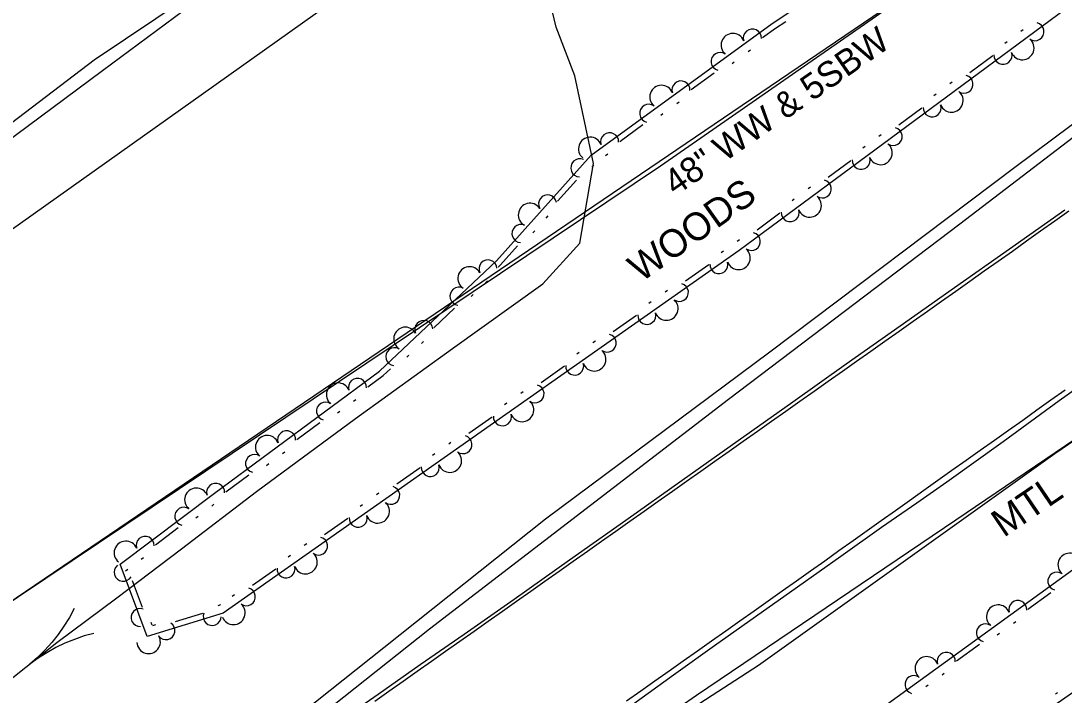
# Model space of a CAD drawing. Extents: x 1577032 to 1581865, y 611492 to 615011.
# Drawn here: x 1579793.8 to 1579944.1, y 613387.5 to 613484.6 of the extents above; entities that cross this region are included whole.
import ezdxf

# ---------------------------------------------------------------- set-up
doc = ezdxf.new("R2010")
doc.units = 0
for name, color, linetype in [('Exist Guardrail', 7, 'Continuous'), ('Exist Guardrail Text', 7, 'Continuous'), ('Exist Hydro Jurisdictional Stream or Body of Water', 7, 'Continuous'), ('Exist Hydro Stream Flow Arrow CELL', 7, 'Continuous'), ('Exist Other Culture Fence Line', 7, 'Continuous'), ('Exist Other Culture Fence Line Text', 7, 'Continuous'), ('Exist Right of Way Line', 7, 'Continuous'), ('Exist Roads EOP', 7, 'Continuous'), ('Exist Roads EOT', 7, 'Continuous'), ('Exist Utilities Telephone UG FO SUE LOS B', 7, 'Continuous'), ('Exist Utilities Water UG Line SUE LOS B', 7, 'Continuous'), ('Exist Vegetation Woods Line Text', 7, 'Continuous'), ('Old_Level_11', 7, 'Continuous'), ('Old_Level_7', 7, 'Continuous'), ('Old_Level_8', 7, 'Continuous')]:
    doc.layers.add(name, color=color, linetype=linetype)

msp = doc.modelspace()

# ---------------------------------------------------------------- linework, layer by layer
at = {"layer": 'Exist Guardrail'}
for points in [[(1580204.94, 613604.14), (1580176.13, 613584.66), (1580156.54, 613571.08), (1580137.28, 613557.36), (1580118.21, 613543.22), (1580106.98, 613535), (1580070.56, 613509.77), (1580039.34, 613487.9), (1579996.35, 613458.56), (1579960.14, 613434.1), (1579928.53, 613412.65), (1579891.13, 613387.42), (1579884.09, 613382.52), (1579876.58, 613377.52), (1579866.53, 613371.18), (1579856.35, 613364.93), (1579850.36, 613361.17), (1579845.45, 613357.94), (1579839.56, 613353.95), (1579830.4, 613347.61), (1579818.74, 613338.59)], [(1579803.47, 613361.24), (1579813.22, 613367.43), (1579823.08, 613374.23), (1579830.58, 613379.53), (1579837.27, 613384.79), (1579852.67, 613397), (1579895.77, 613430.11), (1579929.09, 613455.38), (1579950.36, 613471.62), (1580008.67, 613513.38), (1580026.15, 613525.93), (1580069.24, 613558.01)]]:
    msp.add_lwpolyline(points, dxfattribs=at)
at = {"layer": 'Exist Hydro Jurisdictional Stream or Body of Water'}
msp.add_lwpolyline([(1579792.13, 613389.6), (1579798.96, 613395.04), (1579807.58, 613401.47), (1579816.94, 613408.56), (1579827.72, 613416.82), (1579841.99, 613427.32), (1579855.99, 613437.39), (1579869, 613446.74), (1579874.34, 613452.61), (1579876.3, 613464.08), (1579873.59, 613476.71), (1579870.91, 613483.73), (1579869.5, 613489.78), (1579868.18, 613497.82), (1579871.87, 613503.28), (1579878.97, 613507.28), (1579892.09, 613504.26), (1579899.01, 613503.3), (1579905.92, 613502.67), (1579915.39, 613505.69), (1579924.56, 613512.63), (1579945.28, 613529.4)], dxfattribs=at)
at = {"layer": 'Exist Hydro Stream Flow Arrow CELL'}
msp.add_line((1579798.96, 613395.04), (1579798.96, 613395.04), dxfattribs=at)
for points in [[(1579801.45, 613399.94), (1579800.78, 613398.64), (1579799.95, 613397.39), (1579799.12, 613396.17), (1579798.21, 613395.04), (1579797.21, 613393.95), (1579796.15, 613392.89), (1579795.05, 613391.92)], [(1579804.3, 613396.36), (1579802.88, 613395.99), (1579801.48, 613395.47), (1579800.1, 613394.93), (1579798.8, 613394.3), (1579797.51, 613393.57), (1579796.24, 613392.78), (1579795.05, 613391.92)]]:
    msp.add_lwpolyline(points, dxfattribs=at)
at = {"layer": 'Exist Other Culture Fence Line'}
msp.add_line((1579781.84, 613393.87), (1580062.36, 613584.21), dxfattribs=at)
at = {"layer": 'Exist Right of Way Line'}
msp.add_line((1579178.76, 613018.8), (1580074.87, 613655.16), dxfattribs=at)
at = {"layer": 'Exist Roads EOP'}
for points in [[(1579944.26, 613457.35), (1579936.29, 613451.71), (1579928.36, 613446.15), (1579920.5, 613440.65), (1579912.73, 613435.17), (1579905.02, 613429.69), (1579897.15, 613424.1), (1579889.1, 613418.39), (1579880.97, 613412.62), (1579872.85, 613406.89), (1579864.85, 613401.26), (1579857.65, 613396.21), (1579851.34, 613391.8), (1579845.26, 613387.56), (1579838.73, 613383.01), (1579832.07, 613378.37), (1579824.65, 613373.28), (1579821.64, 613371.45), (1579818.79, 613369.94), (1579816.36, 613368.8), (1579814.85, 613368.1), (1579813.57, 613367.32)], [(1579881.93, 613386.11), (1579887.84, 613390.39), (1579893.74, 613394.6), (1579899.66, 613398.78), (1579905.72, 613403.07), (1579911.94, 613407.48), (1579917.84, 613411.64), (1579922.9, 613415.18), (1579927.22, 613418.18), (1579935.34, 613424.02), (1579943.41, 613429.9), (1579947.57, 613432.85)]]:
    msp.add_lwpolyline(points, dxfattribs=at)
at = {"layer": 'Exist Roads EOT'}
for points in [[(1579944.84, 613457.18), (1579942.8, 613455.74), (1579940.76, 613454.3), (1579938.72, 613452.86), (1579936.68, 613451.41), (1579934.64, 613449.97), (1579932.6, 613448.53), (1579930.55, 613447.08), (1579928.51, 613445.64), (1579926.47, 613444.2), (1579924.43, 613442.76), (1579922.39, 613441.31), (1579920.35, 613439.87), (1579918.31, 613438.43), (1579916.27, 613436.98), (1579914.22, 613435.54), (1579912.18, 613434.1), (1579910.14, 613432.66), (1579908.1, 613431.21), (1579906.06, 613429.77), (1579904.02, 613428.33), (1579901.97, 613426.89), (1579899.93, 613425.45), (1579897.89, 613424), (1579895.85, 613422.56), (1579893.8, 613421.12), (1579891.76, 613419.68), (1579889.72, 613418.24), (1579887.68, 613416.8), (1579885.63, 613415.35), (1579883.59, 613413.91), (1579881.55, 613412.47), (1579879.51, 613411.03), (1579877.47, 613409.59), (1579875.42, 613408.15), (1579873.38, 613406.71), (1579871.34, 613405.26), (1579869.3, 613403.82), (1579867.25, 613402.38), (1579865.21, 613400.94), (1579863.17, 613399.5), (1579861.12, 613398.06), (1579859.08, 613396.62), (1579857.04, 613395.18), (1579854.99, 613393.74), (1579852.95, 613392.3), (1579850.91, 613390.86), (1579848.86, 613389.42), (1579846.82, 613387.98), (1579844.77, 613386.54)], [(1579881.07, 613386.61), (1579883.11, 613388.06), (1579885.15, 613389.5), (1579887.19, 613390.94), (1579889.24, 613392.38), (1579891.28, 613393.82), (1579893.32, 613395.27), (1579895.36, 613396.71), (1579897.41, 613398.15), (1579899.45, 613399.59), (1579901.49, 613401.04), (1579903.52, 613402.49), (1579905.56, 613403.94), (1579907.6, 613405.38), (1579909.64, 613406.83), (1579911.67, 613408.28), (1579913.71, 613409.73), (1579915.75, 613411.18), (1579917.79, 613412.62), (1579919.83, 613414.07), (1579921.86, 613415.52), (1579923.9, 613416.97), (1579925.94, 613418.42), (1579927.98, 613419.86), (1579930.01, 613421.31), (1579932.05, 613422.76), (1579934.09, 613424.21), (1579936.13, 613425.65), (1579938.17, 613427.1), (1579940.2, 613428.55), (1579942.24, 613430), (1579944.28, 613431.45)]]:
    msp.add_lwpolyline(points, dxfattribs=at)
at = {"layer": 'Exist Utilities Telephone UG FO SUE LOS B'}
msp.add_lwpolyline([(1579762.43, 613445.5), (1579805.52, 613477.49), (1579874.3, 613528.42), (1579927.63, 613567.61), (1579961.57, 613589.13), (1580023.79, 613630.1), (1580048.6, 613644.24), (1580064.79, 613652.02), (1580101.01, 613664.86), (1580134.79, 613676.2), (1580157.3, 613683.34), (1580171.65, 613687.07), (1580205.63, 613699.27), (1580257.8, 613718.78), (1580277.93, 613732.3), (1580322.48, 613762.42), (1580357.71, 613789.14), (1580371.84, 613797.02), (1580398.85, 613808.57), (1580440.4, 613836.96), (1580497.32, 613877.42), (1580541.92, 613911.34), (1580565.99, 613928.5)], dxfattribs=at)
at = {"layer": 'Exist Utilities Water UG Line SUE LOS B'}
for p, q in [((1579804.35, 613479.02), (1579822.42, 613491.18)), ((1579761.45, 613446.42), (1579804.35, 613479.02))]:
    msp.add_line(p, q, dxfattribs=at)
at = {"layer": 'Old_Level_11'}
for points in [[(1580051.87, 613585.39), (1580061.47, 613572.73), (1579996.51, 613525.49), (1579945.64, 613487.29), (1579897.32, 613451.55), (1579822.91, 613399.27), (1579811.96, 613395.92), (1579808.09, 613406.33), (1579821.69, 613416.56), (1579845.45, 613434.15), (1579862.33, 613450.05), (1579875.96, 613465.26), (1579902.05, 613484.23), (1579938.2, 613508.25), (1579969.9, 613528.72), (1580051.73, 613585.05)], [(1580156.06, 613559.3), (1580161.76, 613552.9), (1580150.95, 613543.94), (1580133.01, 613530.08), (1580113.63, 613514.92), (1580094.48, 613500.02), (1580075.04, 613484.95), (1580051.08, 613466.93), (1580027.89, 613449.31), (1580002.55, 613429.96), (1579984.13, 613415.59), (1579962.72, 613399.84), (1579922.89, 613372.21), (1579876.06, 613342.54), (1579870.92, 613340.95), (1579866.8, 613349.13), (1579884.06, 613361.44), (1579915.37, 613383.81), (1579973.43, 613425.83), (1580032.77, 613469.22), (1580081.59, 613504.98), (1580153.92, 613556.9)], [(1579900.67, 613482.21), (1579902.52, 613483.55), (1579904.01, 613484.54)], [(1579938.22, 613483.33), (1579937.89, 613483.09)], [(1579935.91, 613481.62), (1579935.58, 613481.38)], [(1579898.59, 613480.19), (1579898.93, 613480.43)], [(1579896.27, 613478.5), (1579896.6, 613478.74)], [(1579933.85, 613479.59), (1579930.55, 613477.15)], [(1579890.39, 613474.73), (1579893.71, 613477.15)], [(1579928, 613475.77), (1579927.67, 613475.53)], [(1579925.69, 613474.07), (1579925.36, 613473.82)], [(1579888.31, 613472.71), (1579888.64, 613472.96)], [(1579885.99, 613471.03), (1579886.32, 613471.27)], [(1579923.63, 613472.03), (1579920.33, 613469.59)], [(1579880.11, 613467.26), (1579883.42, 613469.67)], [(1579917.78, 613468.21), (1579917.45, 613467.97)], [(1579915.47, 613466.51), (1579915.14, 613466.26)], [(1579878.03, 613465.24), (1579878.36, 613465.48)], [(1579876.07, 613463.54), (1579876.34, 613463.84)], [(1579913.41, 613464.47), (1579910.11, 613462.03)], [(1579871.11, 613458.62), (1579873.85, 613461.67)], [(1579907.56, 613460.66), (1579907.23, 613460.41)], [(1579905.25, 613458.95), (1579904.92, 613458.7)], [(1579869.5, 613456.21), (1579869.77, 613456.51)], [(1579903.18, 613456.91), (1579899.89, 613454.47)], [(1579867.58, 613454.07), (1579867.86, 613454.38)], [(1579897.34, 613453.09), (1579897.01, 613452.85)], [(1579862.55, 613449.13), (1579862.92, 613449.48), (1579865.36, 613452.21)], [(1579895.02, 613451.44), (1579894.69, 613451.21)], [(1579892.91, 613449.46), (1579889.56, 613447.1)], [(1579860.74, 613446.86), (1579861.04, 613447.14)], [(1579858.65, 613444.89), (1579858.95, 613445.18)], [(1579886.97, 613445.78), (1579886.63, 613445.55)], [(1579884.62, 613444.13), (1579884.29, 613443.9)], [(1579853.3, 613440.41), (1579856.28, 613443.22)], [(1579882.51, 613442.15), (1579879.15, 613439.79)], [(1579851.49, 613438.14), (1579851.79, 613438.43)], [(1579876.57, 613438.48), (1579876.23, 613438.24)], [(1579849.4, 613436.17), (1579849.7, 613436.46)], [(1579874.22, 613436.83), (1579873.89, 613436.59)], [(1579872.11, 613434.84), (1579868.75, 613432.48)], [(1579843.76, 613431.88), (1579845.98, 613433.51), (1579847.03, 613434.5)], [(1579841.7, 613429.84), (1579842.03, 613430.08)], [(1579866.17, 613431.17), (1579865.83, 613430.93)], [(1579863.82, 613429.52), (1579863.48, 613429.28)], [(1579839.39, 613428.13), (1579839.72, 613428.37)], [(1579861.7, 613427.53), (1579858.35, 613425.17)], [(1579833.54, 613424.31), (1579836.84, 613426.75)], [(1579831.48, 613422.28), (1579831.81, 613422.52)], [(1579855.76, 613423.86), (1579855.43, 613423.62)], [(1579853.42, 613422.21), (1579853.08, 613421.97)], [(1579829.17, 613420.57), (1579829.5, 613420.82)], [(1579851.3, 613420.22), (1579847.95, 613417.86)], [(1579823.32, 613416.75), (1579826.62, 613419.19)], [(1579845.36, 613416.55), (1579845.03, 613416.31)], [(1579821.27, 613414.71), (1579821.6, 613414.96)], [(1579843.01, 613414.9), (1579842.68, 613414.66)], [(1579818.98, 613412.99), (1579819.31, 613413.24)], [(1579840.9, 613412.91), (1579837.55, 613410.55)], [(1579813.16, 613409.12), (1579816.44, 613411.59)], [(1579834.96, 613409.24), (1579834.62, 613409)], [(1579832.61, 613407.59), (1579832.28, 613407.35)], [(1579811.12, 613407.07), (1579811.44, 613407.31)], [(1579808.84, 613405.35), (1579809.16, 613405.6)], [(1579830.5, 613405.6), (1579827.14, 613403.24)], [(1579811.29, 613400.07), (1579809.86, 613403.92)], [(1579824.56, 613401.93), (1579824.22, 613401.69)], [(1579938.93, 613399.84), (1579942.25, 613402.25)], [(1579822.55, 613400.45), (1579822.16, 613400.33)], [(1579819.93, 613399.22), (1579816.01, 613398.02)], [(1579812.68, 613397.53), (1579812.53, 613397.91)], [(1579813.15, 613397.57), (1579812.75, 613397.45)], [(1579936.84, 613397.83), (1579937.17, 613398.07)], [(1579934.51, 613396.15), (1579934.85, 613396.39)], [(1579928.63, 613392.39), (1579931.95, 613394.79)], [(1579926.54, 613390.38), (1579926.87, 613390.62)], [(1579924.22, 613388.69), (1579924.55, 613388.93)], [(1579943.21, 613387.8), (1579942.88, 613387.57)]]:
    msp.add_lwpolyline(points, dxfattribs=at)
for centre, radius, start, end in [((1579939.94, 613483.07), 1.3, 234.9182, 75.7148), ((1579896.39, 613481.13), 1.69, 21.9788, 230.0513), ((1579899.2, 613482.15), 1.3, 356.7835, 197.5801), ((1579938.12, 613480.71), 1.69, 202.447, 50.5195), ((1579894.55, 613478.77), 1.3, 54.45, 255.2466), ((1579935.33, 613479.66), 1.3, 177.2518, 18.0483), ((1579929.72, 613475.51), 1.3, 234.9182, 75.7148), ((1579886.11, 613473.65), 1.69, 21.9788, 230.0513), ((1579888.91, 613474.67), 1.3, 356.7835, 197.5801), ((1579927.9, 613473.15), 1.69, 202.447, 50.5195), ((1579884.27, 613471.3), 1.3, 54.45, 255.2466), ((1579925.11, 613472.1), 1.3, 177.2518, 18.0483), ((1579919.5, 613467.96), 1.3, 234.9182, 75.7148), ((1579875.83, 613466.17), 1.69, 21.9788, 230.0513), ((1579878.63, 613467.2), 1.3, 356.7835, 197.5801), ((1579917.68, 613465.59), 1.69, 202.447, 50.5195), ((1579874.33, 613463.44), 1.3, 66.5596, 267.3562), ((1579914.88, 613464.54), 1.3, 177.2518, 18.0483), ((1579909.28, 613460.4), 1.3, 234.9182, 75.7148), ((1579869.68, 613458.25), 1.3, 8.8932, 209.6897), ((1579907.46, 613458.03), 1.69, 202.447, 50.5195), ((1579867.15, 613456.66), 1.69, 34.0884, 242.1609), ((1579904.66, 613456.98), 1.3, 177.2518, 18.0483), ((1579865.85, 613453.98), 1.3, 66.5596, 267.3562), ((1579899.06, 613452.84), 1.3, 234.9182, 75.7148), ((1579897.21, 613450.47), 1.69, 201.0584, 49.1308), ((1579861.09, 613448.88), 1.3, 4.0776, 204.8741), ((1579894.39, 613449.49), 1.3, 175.8631, 16.6596), ((1579858.44, 613447.51), 1.69, 29.2728, 237.3453), ((1579888.69, 613445.49), 1.3, 233.5295, 74.3261), ((1579856.91, 613444.95), 1.3, 61.744, 262.5406), ((1579886.81, 613443.16), 1.69, 201.0584, 49.1308), ((1579883.99, 613442.18), 1.3, 175.8631, 16.6596), ((1579851.84, 613440.16), 1.3, 4.0776, 204.8741), ((1579849.19, 613438.79), 1.69, 29.2728, 237.3453), ((1579878.28, 613438.18), 1.3, 233.5295, 74.3261), ((1579847.66, 613436.23), 1.3, 61.744, 262.5406), ((1579876.41, 613435.85), 1.69, 201.0584, 49.1308), ((1579873.59, 613434.88), 1.3, 175.8631, 16.6596), ((1579842.29, 613431.8), 1.3, 357.2588, 198.0554), ((1579839.49, 613430.76), 1.69, 22.4541, 230.5265), ((1579867.88, 613430.87), 1.3, 233.5295, 74.3261), ((1579837.67, 613428.39), 1.3, 54.9253, 255.7218), ((1579866, 613428.55), 1.69, 201.0584, 49.1308), ((1579863.18, 613427.57), 1.3, 175.8631, 16.6596), ((1579832.07, 613424.24), 1.3, 357.2588, 198.0554), ((1579829.27, 613423.19), 1.69, 22.4541, 230.5265), ((1579857.48, 613423.56), 1.3, 233.5295, 74.3261), ((1579855.6, 613421.24), 1.69, 201.0584, 49.1308), ((1579827.45, 613420.83), 1.3, 54.9253, 255.7218), ((1579852.78, 613420.26), 1.3, 175.8631, 16.6596), ((1579819.06, 613415.61), 1.69, 22.9408, 231.0133), ((1579821.84, 613416.68), 1.3, 357.2588, 198.0554), ((1579847.08, 613416.25), 1.3, 233.5295, 74.3261), ((1579845.2, 613413.93), 1.69, 201.0584, 49.1308), ((1579817.26, 613413.23), 1.3, 55.412, 256.2085), ((1579842.38, 613412.95), 1.3, 175.8631, 16.6596), ((1579808.9, 613407.96), 1.69, 22.9408, 231.0133), ((1579811.69, 613409.04), 1.3, 357.7455, 198.5421), ((1579836.67, 613408.94), 1.3, 233.5295, 74.3261), ((1579834.8, 613406.62), 1.69, 201.0584, 49.1308), ((1579944.94, 613406.22), 1.69, 21.8564, 229.9289), ((1579808.52, 613405.17), 1.3, 128.8434, 329.6399), ((1579831.98, 613405.64), 1.3, 175.8631, 16.6596), ((1579943.1, 613403.87), 1.3, 54.3276, 255.1242), ((1579826.27, 613401.63), 1.3, 233.5295, 74.3261), ((1579824.4, 613399.31), 1.69, 201.0584, 49.1308), ((1579934.64, 613398.77), 1.69, 21.8564, 229.9289), ((1579937.45, 613399.79), 1.3, 356.6612, 197.4577), ((1579810.95, 613398.63), 1.3, 71.1769, 271.9735), ((1579821.35, 613398.79), 1.3, 157.7629, 358.5595), ((1579814.68, 613396.75), 1.3, 215.4294, 56.2259), ((1579932.8, 613396.42), 1.3, 54.3276, 255.1242), ((1579812.18, 613395.13), 1.69, 182.9582, 31.0307), ((1579924.34, 613391.31), 1.69, 21.8564, 229.9289), ((1579927.15, 613392.33), 1.3, 356.6612, 197.4577), ((1579922.5, 613388.97), 1.3, 54.3276, 255.1242)]:
    msp.add_arc(centre, radius, start, end, dxfattribs=at)
at = {"layer": 'Old_Level_7'}
for points in [[(1580204.41, 613605.7), (1580184.66, 613591.04), (1580164.93, 613576.99), (1580138.26, 613557.96), (1580109.19, 613537.33), (1580079.14, 613516.2), (1580044.46, 613491.82), (1580020.63, 613475.12), (1579980.8, 613448.19), (1579942.82, 613422.24), (1579900.08, 613391.73), (1579828.5, 613345.35)], [(1579812.78, 613367.87), (1579846.1, 613394.34), (1579869.39, 613412.87), (1579901.73, 613436.93), (1579937.04, 613463.54), (1579958.77, 613479.72), (1579981.15, 613496.02), (1579999.12, 613508.9), (1580021.83, 613525.18), (1580038.37, 613537.17), (1580048.82, 613544.69)]]:
    msp.add_lwpolyline(points, dxfattribs=at)
at = {"layer": 'Old_Level_8'}
msp.add_lwpolyline([(1580005.94, 613678.54), (1580001.69, 613675.94), (1580063.69, 613587.13), (1579885.94, 613463.7), (1579781.84, 613393.87)], dxfattribs=at)

# ---------------------------------------------------------------- texts
at = {"layer": 'Exist Guardrail Text'}
msp.add_text('MTL', height=4, rotation=34.1465, dxfattribs=at).set_placement((1579935.43, 613410.09))
at = {"layer": 'Exist Other Culture Fence Line Text'}
msp.add_text('48" WW & 5SBW', height=3.6909, rotation=34.7746, dxfattribs=at).set_placement((1579888.11, 613459.31))
at = {"layer": 'Exist Vegetation Woods Line Text'}
msp.add_text('WOODS', height=4, rotation=35.38, dxfattribs=at).set_placement((1579883.15, 613446.86))

doc.saveas('drawing.dxf')
